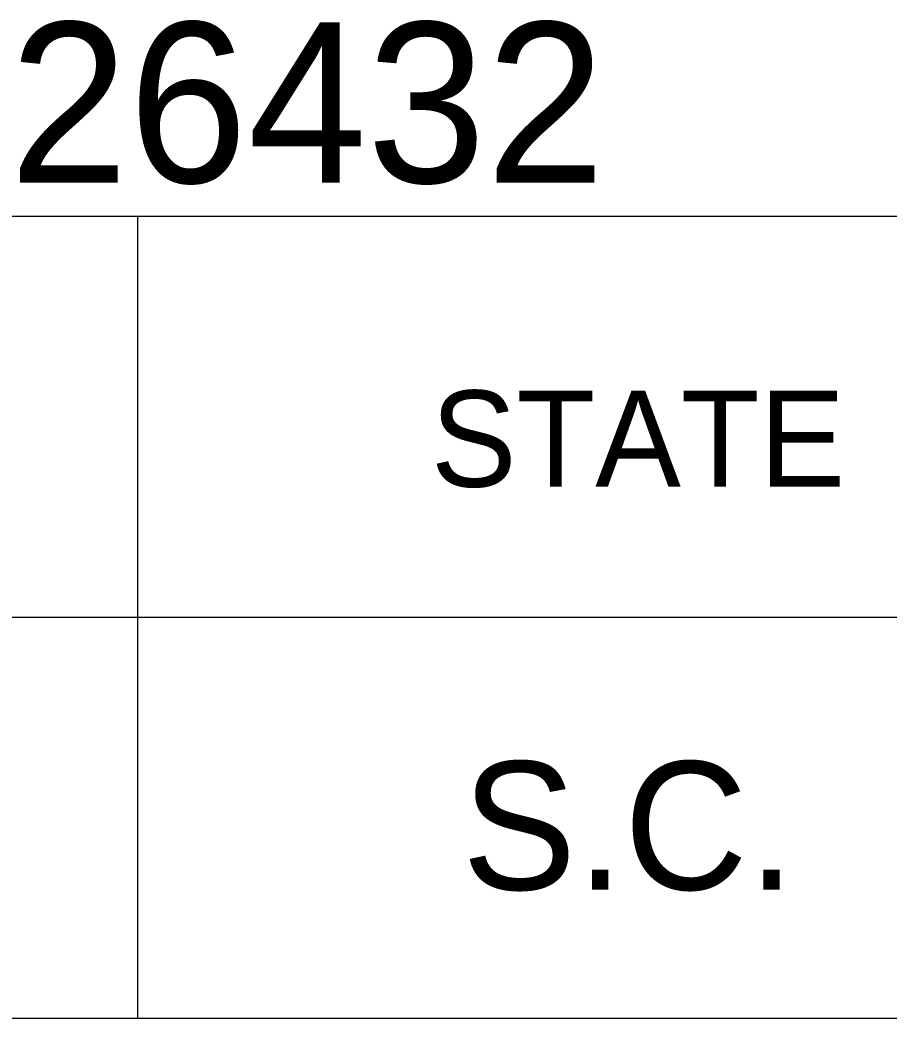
# Model space of a CAD drawing. Extents: x 1000 to 1162, y 999 to 8520.
# Drawn here: x 1135.766 to 1138.477, y 7655.046 to 7658.157 of the extents above; entities that cross this region are included whole.
import ezdxf

# ---------------------------------------------------------------- set-up
doc = ezdxf.new("R2010")
doc.units = 0
doc.layers.add('Level 20', color=7, linetype='Continuous')
doc.layers.add('Level 3', color=7, linetype='Continuous')

msp = doc.modelspace()

# ---------------------------------------------------------------- linework, layer by layer
at = {"layer": 'Level 3'}
for p, q in [((1133.055, 7657.5458), (1161.555, 7657.5458)), ((1133.055, 7657.5458), (1161.555, 7657.5458)), ((1133.055, 7657.5458), (1161.555, 7657.5458)), ((1133.055, 7657.5458), (1161.555, 7657.5458)), ((1133.055, 7657.5458), (1161.555, 7657.5458)), ((1133.055, 7657.5458), (1161.555, 7657.5458)), ((1133.055, 7657.5458), (1161.555, 7657.5458)), ((1133.055, 7657.5458), (1161.555, 7657.5458)), ((1133.055, 7657.5458), (1161.555, 7657.5458)), ((1133.055, 7657.5458), (1161.555, 7657.5458)), ((1133.055, 7657.5458), (1161.555, 7657.5458)), ((1133.055, 7657.5458), (1161.555, 7657.5458)), ((1133.055, 7657.5458), (1161.555, 7657.5458)), ((1133.055, 7657.5458), (1161.555, 7657.5458)), ((1133.055, 7657.5458), (1161.555, 7657.5458)), ((1133.055, 7657.5458), (1161.555, 7657.5458)), ((1133.055, 7657.5458), (1161.555, 7657.5458)), ((1133.055, 7657.5458), (1161.555, 7657.5458)), ((1133.055, 7657.5458), (1161.555, 7657.5458)), ((1133.055, 7657.5458), (1161.555, 7657.5458)), ((1133.055, 7657.5458), (1161.555, 7657.5458)), ((1133.055, 7657.5458), (1161.555, 7657.5458)), ((1133.055, 7657.5458), (1161.555, 7657.5458)), ((1133.055, 7657.5458), (1161.555, 7657.5458)), ((1133.055, 7657.5458), (1161.555, 7657.5458)), ((1133.055, 7657.5458), (1161.555, 7657.5458)), ((1133.055, 7657.5458), (1161.555, 7657.5458)), ((1133.055, 7657.5458), (1161.555, 7657.5458)), ((1133.055, 7657.5458), (1161.555, 7657.5458)), ((1133.055, 7657.5458), (1161.555, 7657.5458)), ((1133.055, 7657.5458), (1161.555, 7657.5458)), ((1133.055, 7657.5458), (1161.555, 7657.5458)), ((1133.055, 7657.5458), (1161.555, 7657.5458)), ((1133.055, 7657.5458), (1161.555, 7657.5458)), ((1133.055, 7657.5458), (1161.555, 7657.5458)), ((1133.055, 7657.5458), (1161.555, 7657.5458)), ((1133.055, 7657.5458), (1161.555, 7657.5458)), ((1133.055, 7657.5458), (1161.555, 7657.5458)), ((1133.055, 7657.5458), (1161.555, 7657.5458)), ((1133.055, 7657.5458), (1161.555, 7657.5458)), ((1133.055, 7657.5458), (1161.555, 7657.5458)), ((1133.055, 7657.5458), (1161.555, 7657.5458)), ((1133.055, 7657.5458), (1161.555, 7657.5458)), ((1133.055, 7657.5458), (1161.555, 7657.5458)), ((1133.055, 7657.5458), (1161.555, 7657.5458)), ((1133.055, 7657.5458), (1161.555, 7657.5458)), ((1133.055, 7657.5458), (1161.555, 7657.5458)), ((1133.055, 7657.5458), (1161.555, 7657.5458)), ((1133.055, 7657.5458), (1161.555, 7657.5458)), ((1133.055, 7657.5458), (1161.555, 7657.5458)), ((1133.055, 7657.5458), (1161.555, 7657.5458)), ((1133.055, 7657.5458), (1161.555, 7657.5458)), ((1133.055, 7657.5458), (1161.555, 7657.5458)), ((1133.055, 7657.5458), (1161.555, 7657.5458)), ((1133.055, 7657.5458), (1161.555, 7657.5458)), ((1133.055, 7657.5458), (1161.555, 7657.5458)), ((1136.1323, 7657.5458), (1136.1323, 7655.0458)), ((1136.1323, 7657.5458), (1136.1323, 7655.0458)), ((1136.1323, 7657.5458), (1136.1323, 7655.0458)), ((1136.1323, 7657.5458), (1136.1323, 7655.0458)), ((1136.1323, 7657.5458), (1136.1323, 7655.0458)), ((1136.1323, 7657.5458), (1136.1323, 7655.0458)), ((1136.1323, 7657.5458), (1136.1323, 7655.0458)), ((1136.1323, 7657.5458), (1136.1323, 7655.0458)), ((1136.1323, 7657.5458), (1136.1323, 7655.0458)), ((1136.1323, 7657.5458), (1136.1323, 7655.0458)), ((1136.1323, 7657.5458), (1136.1323, 7655.0458)), ((1136.1323, 7657.5458), (1136.1323, 7655.0458)), ((1136.1323, 7657.5458), (1136.1323, 7655.0458)), ((1136.1323, 7657.5458), (1136.1323, 7655.0458)), ((1136.1323, 7657.5458), (1136.1323, 7655.0458)), ((1136.1323, 7657.5458), (1136.1323, 7655.0458)), ((1136.1323, 7657.5458), (1136.1323, 7655.0458)), ((1136.1323, 7657.5458), (1136.1323, 7655.0458)), ((1136.1323, 7657.5458), (1136.1323, 7655.0458)), ((1136.1323, 7657.5458), (1136.1323, 7655.0458)), ((1136.1323, 7657.5458), (1136.1323, 7655.0458)), ((1136.1323, 7657.5458), (1136.1323, 7655.0458)), ((1136.1323, 7657.5458), (1136.1323, 7655.0458)), ((1136.1323, 7657.5458), (1136.1323, 7655.0458)), ((1136.1323, 7657.5458), (1136.1323, 7655.0458)), ((1136.1323, 7657.5458), (1136.1323, 7655.0458)), ((1136.1323, 7657.5458), (1136.1323, 7655.0458)), ((1136.1323, 7657.5458), (1136.1323, 7655.0458)), ((1136.1323, 7657.5458), (1136.1323, 7655.0458)), ((1136.1323, 7657.5458), (1136.1323, 7655.0458)), ((1136.1323, 7657.5458), (1136.1323, 7655.0458)), ((1136.1323, 7657.5458), (1136.1323, 7655.0458)), ((1136.1323, 7657.5458), (1136.1323, 7655.0458)), ((1136.1323, 7657.5458), (1136.1323, 7655.0458)), ((1136.1323, 7657.5458), (1136.1323, 7655.0458)), ((1136.1323, 7657.5458), (1136.1323, 7655.0458)), ((1136.1323, 7657.5458), (1136.1323, 7655.0458)), ((1136.1323, 7657.5458), (1136.1323, 7655.0458)), ((1136.1323, 7657.5458), (1136.1323, 7655.0458)), ((1136.1323, 7657.5458), (1136.1323, 7655.0458)), ((1136.1323, 7657.5458), (1136.1323, 7655.0458)), ((1136.1323, 7657.5458), (1136.1323, 7655.0458)), ((1136.1323, 7657.5458), (1136.1323, 7655.0458)), ((1136.1323, 7657.5458), (1136.1323, 7655.0458)), ((1136.1323, 7657.5458), (1136.1323, 7655.0458)), ((1136.1323, 7657.5458), (1136.1323, 7655.0458)), ((1136.1323, 7657.5458), (1136.1323, 7655.0458)), ((1136.1323, 7657.5458), (1136.1323, 7655.0458)), ((1136.1323, 7657.5458), (1136.1323, 7655.0458)), ((1136.1323, 7657.5458), (1136.1323, 7655.0458)), ((1136.1323, 7657.5458), (1136.1323, 7655.0458)), ((1136.1323, 7657.5458), (1136.1323, 7655.0458)), ((1136.1323, 7657.5458), (1136.1323, 7655.0458)), ((1136.1323, 7657.5458), (1136.1323, 7655.0458)), ((1136.1323, 7657.5458), (1136.1323, 7655.0458)), ((1136.1323, 7657.5458), (1136.1323, 7655.0458)), ((1133.055, 7656.2958), (1161.555, 7656.2958)), ((1133.055, 7656.2958), (1161.555, 7656.2958)), ((1133.055, 7656.2958), (1161.555, 7656.2958)), ((1133.055, 7656.2958), (1161.555, 7656.2958)), ((1133.055, 7656.2958), (1161.555, 7656.2958)), ((1133.055, 7656.2958), (1161.555, 7656.2958)), ((1133.055, 7656.2958), (1161.555, 7656.2958)), ((1133.055, 7656.2958), (1161.555, 7656.2958)), ((1133.055, 7656.2958), (1161.555, 7656.2958)), ((1133.055, 7656.2958), (1161.555, 7656.2958)), ((1133.055, 7656.2958), (1161.555, 7656.2958)), ((1133.055, 7656.2958), (1161.555, 7656.2958)), ((1133.055, 7656.2958), (1161.555, 7656.2958)), ((1133.055, 7656.2958), (1161.555, 7656.2958)), ((1133.055, 7656.2958), (1161.555, 7656.2958)), ((1133.055, 7656.2958), (1161.555, 7656.2958)), ((1133.055, 7656.2958), (1161.555, 7656.2958)), ((1133.055, 7656.2958), (1161.555, 7656.2958)), ((1133.055, 7656.2958), (1161.555, 7656.2958)), ((1133.055, 7656.2958), (1161.555, 7656.2958)), ((1133.055, 7656.2958), (1161.555, 7656.2958)), ((1133.055, 7656.2958), (1161.555, 7656.2958)), ((1133.055, 7656.2958), (1161.555, 7656.2958)), ((1133.055, 7656.2958), (1161.555, 7656.2958)), ((1133.055, 7656.2958), (1161.555, 7656.2958)), ((1133.055, 7656.2958), (1161.555, 7656.2958)), ((1133.055, 7656.2958), (1161.555, 7656.2958)), ((1133.055, 7656.2958), (1161.555, 7656.2958)), ((1133.055, 7656.2958), (1161.555, 7656.2958)), ((1133.055, 7656.2958), (1161.555, 7656.2958)), ((1133.055, 7656.2958), (1161.555, 7656.2958)), ((1133.055, 7656.2958), (1161.555, 7656.2958)), ((1133.055, 7656.2958), (1161.555, 7656.2958)), ((1133.055, 7656.2958), (1161.555, 7656.2958)), ((1133.055, 7656.2958), (1161.555, 7656.2958)), ((1133.055, 7656.2958), (1161.555, 7656.2958)), ((1133.055, 7656.2958), (1161.555, 7656.2958)), ((1133.055, 7656.2958), (1161.555, 7656.2958)), ((1133.055, 7656.2958), (1161.555, 7656.2958)), ((1133.055, 7656.2958), (1161.555, 7656.2958)), ((1133.055, 7656.2958), (1161.555, 7656.2958)), ((1133.055, 7656.2958), (1161.555, 7656.2958)), ((1133.055, 7656.2958), (1161.555, 7656.2958)), ((1133.055, 7656.2958), (1161.555, 7656.2958)), ((1133.055, 7656.2958), (1161.555, 7656.2958)), ((1133.055, 7656.2958), (1161.555, 7656.2958)), ((1133.055, 7656.2958), (1161.555, 7656.2958)), ((1133.055, 7656.2958), (1161.555, 7656.2958)), ((1133.055, 7656.2958), (1161.555, 7656.2958)), ((1133.055, 7656.2958), (1161.555, 7656.2958)), ((1133.055, 7656.2958), (1161.555, 7656.2958)), ((1133.055, 7656.2958), (1161.555, 7656.2958)), ((1133.055, 7656.2958), (1161.555, 7656.2958)), ((1133.055, 7656.2958), (1161.555, 7656.2958)), ((1133.055, 7656.2958), (1161.555, 7656.2958)), ((1133.055, 7656.2958), (1161.555, 7656.2958)), ((1133.055, 7655.0458), (1161.555, 7655.0458)), ((1133.055, 7655.0458), (1161.555, 7655.0458)), ((1133.055, 7655.0458), (1161.555, 7655.0458)), ((1133.055, 7655.0458), (1161.555, 7655.0458)), ((1133.055, 7655.0458), (1161.555, 7655.0458)), ((1133.055, 7655.0458), (1161.555, 7655.0458)), ((1133.055, 7655.0458), (1161.555, 7655.0458)), ((1133.055, 7655.0458), (1161.555, 7655.0458)), ((1133.055, 7655.0458), (1161.555, 7655.0458)), ((1133.055, 7655.0458), (1161.555, 7655.0458)), ((1133.055, 7655.0458), (1161.555, 7655.0458)), ((1133.055, 7655.0458), (1161.555, 7655.0458)), ((1133.055, 7655.0458), (1161.555, 7655.0458)), ((1133.055, 7655.0458), (1161.555, 7655.0458)), ((1133.055, 7655.0458), (1161.555, 7655.0458)), ((1133.055, 7655.0458), (1161.555, 7655.0458)), ((1133.055, 7655.0458), (1161.555, 7655.0458)), ((1133.055, 7655.0458), (1161.555, 7655.0458)), ((1133.055, 7655.0458), (1161.555, 7655.0458)), ((1133.055, 7655.0458), (1161.555, 7655.0458)), ((1133.055, 7655.0458), (1161.555, 7655.0458)), ((1133.055, 7655.0458), (1161.555, 7655.0458)), ((1133.055, 7655.0458), (1161.555, 7655.0458)), ((1133.055, 7655.0458), (1161.555, 7655.0458)), ((1133.055, 7655.0458), (1161.555, 7655.0458)), ((1133.055, 7655.0458), (1161.555, 7655.0458)), ((1133.055, 7655.0458), (1161.555, 7655.0458)), ((1133.055, 7655.0458), (1161.555, 7655.0458)), ((1133.055, 7655.0458), (1161.555, 7655.0458)), ((1133.055, 7655.0458), (1161.555, 7655.0458)), ((1133.055, 7655.0458), (1161.555, 7655.0458)), ((1133.055, 7655.0458), (1161.555, 7655.0458)), ((1133.055, 7655.0458), (1161.555, 7655.0458)), ((1133.055, 7655.0458), (1161.555, 7655.0458)), ((1133.055, 7655.0458), (1161.555, 7655.0458)), ((1133.055, 7655.0458), (1161.555, 7655.0458)), ((1133.055, 7655.0458), (1161.555, 7655.0458)), ((1133.055, 7655.0458), (1161.555, 7655.0458)), ((1133.055, 7655.0458), (1161.555, 7655.0458)), ((1133.055, 7655.0458), (1161.555, 7655.0458)), ((1133.055, 7655.0458), (1161.555, 7655.0458)), ((1133.055, 7655.0458), (1161.555, 7655.0458)), ((1133.055, 7655.0458), (1161.555, 7655.0458)), ((1133.055, 7655.0458), (1161.555, 7655.0458)), ((1133.055, 7655.0458), (1161.555, 7655.0458)), ((1133.055, 7655.0458), (1161.555, 7655.0458)), ((1133.055, 7655.0458), (1161.555, 7655.0458)), ((1133.055, 7655.0458), (1161.555, 7655.0458)), ((1133.055, 7655.0458), (1161.555, 7655.0458)), ((1133.055, 7655.0458), (1161.555, 7655.0458)), ((1133.055, 7655.0458), (1161.555, 7655.0458)), ((1133.055, 7655.0458), (1161.555, 7655.0458)), ((1133.055, 7655.0458), (1161.555, 7655.0458)), ((1133.055, 7655.0458), (1161.555, 7655.0458)), ((1133.055, 7655.0458), (1161.555, 7655.0458)), ((1133.055, 7655.0458), (1161.555, 7655.0458))]:
    msp.add_line(p, q, dxfattribs=at)

# ---------------------------------------------------------------- texts
at = {"layer": 'Level 20'}
msp.add_text('PIN NO. 26432', height=0.5, dxfattribs=at).set_placement((1133.0578, 7657.65))
at = {"layer": 'Level 3'}
for s, height, p in [('STATE', 0.3, (1137.0478, 7656.7021)), ('STATE', 0.3, (1137.0478, 7656.7021)), ('STATE', 0.3, (1137.0478, 7656.7021)), ('STATE', 0.3, (1137.0478, 7656.7021)), ('STATE', 0.3, (1137.0478, 7656.7021)), ('STATE', 0.3, (1137.0478, 7656.7021)), ('STATE', 0.3, (1137.0478, 7656.7021)), ('STATE', 0.3, (1137.0478, 7656.7021)), ('STATE', 0.3, (1137.0478, 7656.7021)), ('STATE', 0.3, (1137.0478, 7656.7021)), ('STATE', 0.3, (1137.0478, 7656.7021)), ('STATE', 0.3, (1137.0478, 7656.7021)), ('STATE', 0.3, (1137.0478, 7656.7021)), ('STATE', 0.3, (1137.0478, 7656.7021)), ('STATE', 0.3, (1137.0478, 7656.7021)), ('STATE', 0.3, (1137.0478, 7656.7021)), ('STATE', 0.3, (1137.0478, 7656.7021)), ('STATE', 0.3, (1137.0478, 7656.7021)), ('STATE', 0.3, (1137.0478, 7656.7021)), ('STATE', 0.3, (1137.0478, 7656.7021)), ('STATE', 0.3, (1137.0478, 7656.7021)), ('STATE', 0.3, (1137.0478, 7656.7021)), ('STATE', 0.3, (1137.0478, 7656.7021)), ('STATE', 0.3, (1137.0478, 7656.7021)), ('STATE', 0.3, (1137.0478, 7656.7021)), ('STATE', 0.3, (1137.0478, 7656.7021)), ('STATE', 0.3, (1137.0478, 7656.7021)), ('STATE', 0.3, (1137.0478, 7656.7021)), ('STATE', 0.3, (1137.0478, 7656.7021)), ('STATE', 0.3, (1137.0478, 7656.7021)), ('STATE', 0.3, (1137.0478, 7656.7021)), ('STATE', 0.3, (1137.0478, 7656.7021)), ('STATE', 0.3, (1137.0478, 7656.7021)), ('STATE', 0.3, (1137.0478, 7656.7021)), ('STATE', 0.3, (1137.0478, 7656.7021)), ('STATE', 0.3, (1137.0478, 7656.7021)), ('STATE', 0.3, (1137.0478, 7656.7021)), ('STATE', 0.3, (1137.0478, 7656.7021)), ('STATE', 0.3, (1137.0478, 7656.7021)), ('STATE', 0.3, (1137.0478, 7656.7021)), ('STATE', 0.3, (1137.0478, 7656.7021)), ('STATE', 0.3, (1137.0478, 7656.7021)), ('STATE', 0.3, (1137.0478, 7656.7021)), ('STATE', 0.3, (1137.0478, 7656.7021)), ('STATE', 0.3, (1137.0478, 7656.7021)), ('STATE', 0.3, (1137.0478, 7656.7021)), ('STATE', 0.3, (1137.0478, 7656.7021)), ('STATE', 0.3, (1137.0478, 7656.7021)), ('STATE', 0.3, (1137.0478, 7656.7021)), ('STATE', 0.3, (1137.0478, 7656.7021)), ('STATE', 0.3, (1137.0478, 7656.7021)), ('STATE', 0.3, (1137.0478, 7656.7021)), ('STATE', 0.3, (1137.0478, 7656.7021)), ('STATE', 0.3, (1137.0478, 7656.7021)), ('STATE', 0.3, (1137.0478, 7656.7021)), ('STATE', 0.3, (1137.0478, 7656.7021)), ('S.C.', 0.39999, (1137.1448, 7655.4458)), ('S.C.', 0.39999, (1137.1448, 7655.4458)), ('S.C.', 0.39999, (1137.1448, 7655.4458)), ('S.C.', 0.39999, (1137.1448, 7655.4458)), ('S.C.', 0.39999, (1137.1448, 7655.4458)), ('S.C.', 0.39999, (1137.1448, 7655.4458)), ('S.C.', 0.39999, (1137.1448, 7655.4458)), ('S.C.', 0.39999, (1137.1448, 7655.4458)), ('S.C.', 0.39999, (1137.1448, 7655.4458)), ('S.C.', 0.39999, (1137.1448, 7655.4458)), ('S.C.', 0.39999, (1137.1448, 7655.4458)), ('S.C.', 0.39999, (1137.1448, 7655.4458)), ('S.C.', 0.39999, (1137.1448, 7655.4458)), ('S.C.', 0.39999, (1137.1448, 7655.4458)), ('S.C.', 0.39999, (1137.1448, 7655.4458)), ('S.C.', 0.39999, (1137.1448, 7655.4458)), ('S.C.', 0.39999, (1137.1448, 7655.4458)), ('S.C.', 0.39999, (1137.1448, 7655.4458)), ('S.C.', 0.39999, (1137.1448, 7655.4458)), ('S.C.', 0.39999, (1137.1448, 7655.4458)), ('S.C.', 0.39999, (1137.1448, 7655.4458)), ('S.C.', 0.39999, (1137.1448, 7655.4458)), ('S.C.', 0.39999, (1137.1448, 7655.4458)), ('S.C.', 0.39999, (1137.1448, 7655.4458)), ('S.C.', 0.39999, (1137.1448, 7655.4458)), ('S.C.', 0.39999, (1137.1448, 7655.4458)), ('S.C.', 0.39999, (1137.1448, 7655.4458)), ('S.C.', 0.39999, (1137.1448, 7655.4458)), ('S.C.', 0.39999, (1137.1448, 7655.4458)), ('S.C.', 0.39999, (1137.1448, 7655.4458)), ('S.C.', 0.39999, (1137.1448, 7655.4458)), ('S.C.', 0.39999, (1137.1448, 7655.4458)), ('S.C.', 0.39999, (1137.1448, 7655.4458)), ('S.C.', 0.39999, (1137.1448, 7655.4458)), ('S.C.', 0.39999, (1137.1448, 7655.4458)), ('S.C.', 0.39999, (1137.1448, 7655.4458)), ('S.C.', 0.39999, (1137.1448, 7655.4458)), ('S.C.', 0.39999, (1137.1448, 7655.4458)), ('S.C.', 0.39999, (1137.1448, 7655.4458)), ('S.C.', 0.39999, (1137.1448, 7655.4458)), ('S.C.', 0.39999, (1137.1448, 7655.4458)), ('S.C.', 0.39999, (1137.1448, 7655.4458)), ('S.C.', 0.39999, (1137.1448, 7655.4458)), ('S.C.', 0.39999, (1137.1448, 7655.4458)), ('S.C.', 0.39999, (1137.1448, 7655.4458)), ('S.C.', 0.39999, (1137.1448, 7655.4458)), ('S.C.', 0.39999, (1137.1448, 7655.4458)), ('S.C.', 0.39999, (1137.1448, 7655.4458)), ('S.C.', 0.39999, (1137.1448, 7655.4458)), ('S.C.', 0.39999, (1137.1448, 7655.4458)), ('S.C.', 0.39999, (1137.1448, 7655.4458)), ('S.C.', 0.39999, (1137.1448, 7655.4458)), ('S.C.', 0.39999, (1137.1448, 7655.4458)), ('S.C.', 0.39999, (1137.1448, 7655.4458)), ('S.C.', 0.39999, (1137.1448, 7655.4458)), ('S.C.', 0.39999, (1137.1448, 7655.4458))]:
    msp.add_text(s, height=height, dxfattribs=at).set_placement(p)

doc.saveas('drawing.dxf')
